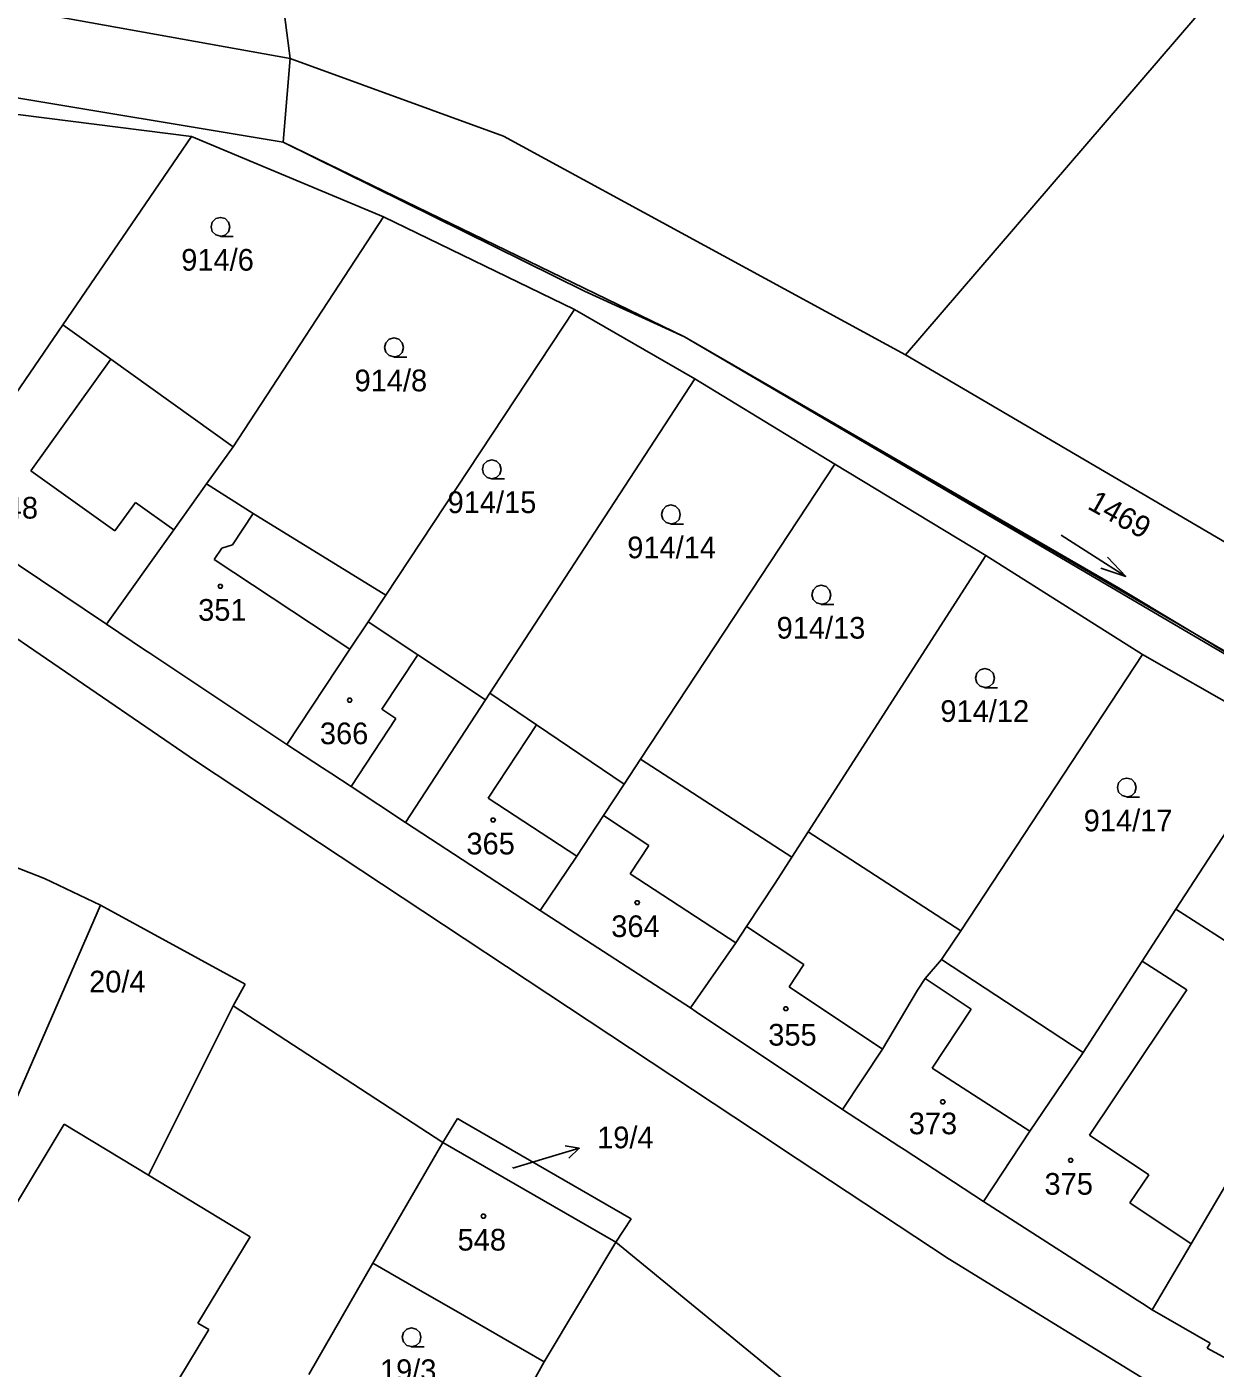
# Model space of a CAD drawing. Extents: x -580630 to -576196, y -1189024 to -1183567.
# Drawn here: x -578572.8 to -578479.7, y -1185809.9 to -1185704.7 of the extents above; entities that cross this region are included whole.
import ezdxf

# ---------------------------------------------------------------- set-up
doc = ezdxf.new("R2010")
doc.units = 0
for name, color, linetype in [('Vrstva 1', 7, 'Continuous'), ('Vrstva 16', 7, 'Continuous'), ('Vrstva 18', 7, 'Continuous'), ('Vrstva 19', 7, 'Continuous'), ('Vrstva 25', 7, 'Continuous'), ('Vrstva 4', 7, 'Continuous'), ('Vrstva 62', 7, 'Continuous'), ('Vrstva 63', 7, 'Continuous')]:
    doc.layers.add(name, color=color, linetype=linetype)

msp = doc.modelspace()

# ---------------------------------------------------------------- linework, layer by layer
at = {"layer": 'Vrstva 1'}
for p, q in [((-578503.98, -1185730.43), (-578454.97, -1185673.31)), ((-578582.92, -1185701.67), (-578552.21, -1185707.19)), ((-578552.21, -1185707.19), (-578535.48, -1185713.29)), ((-578581.02, -1185709.04), (-578552.75, -1185713.76)), ((-578581.92, -1185710.54), (-578559.93, -1185713.32)), ((-578559.93, -1185713.32), (-578570.02, -1185728.07)), ((-578559.93, -1185713.32), (-578544.88, -1185719.6)), ((-578552.75, -1185713.76), (-578521.3, -1185729.02)), ((-578535.48, -1185713.29), (-578503.98, -1185730.43)), ((-578544.88, -1185719.6), (-578556.67, -1185737.64)), ((-578544.88, -1185719.6), (-578529.91, -1185726.88)), ((-578529.91, -1185726.88), (-578544.71, -1185749.27)), ((-578529.91, -1185726.88), (-578520.5, -1185732.3)), ((-578570.02, -1185728.07), (-578575.23, -1185735.69)), ((-578570.02, -1185728.07), (-578566.26, -1185730.77)), ((-578521.3, -1185729.02), (-578398.34, -1185800.6)), ((-578566.26, -1185730.77), (-578556.67, -1185737.64)), ((-578434.77, -1185771.02), (-578503.98, -1185730.43)), ((-578520.5, -1185732.3), (-578536.56, -1185756.97)), ((-578509.51, -1185739.01), (-578520.5, -1185732.3)), ((-578594.74, -1185738.23), (-578559.61, -1185762.26)), ((-578556.67, -1185737.64), (-578558.75, -1185740.55)), ((-578524.74, -1185762.14), (-578509.51, -1185739.01)), ((-578509.51, -1185739.01), (-578497.69, -1185746.16)), ((-578558.75, -1185740.55), (-578561.32, -1185744.15)), ((-578558.75, -1185740.55), (-578555.11, -1185742.88)), ((-578555.11, -1185742.88), (-578544.71, -1185749.27)), ((-578561.32, -1185744.15), (-578566.6, -1185751.56)), ((-578566.6, -1185751.56), (-578575.8, -1185745.37)), ((-578497.69, -1185746.16), (-578511.61, -1185767.82)), ((-578485.41, -1185753.92), (-578497.69, -1185746.16)), ((-578544.71, -1185749.27), (-578546.09, -1185751.36)), ((-578563.61, -1185753.55), (-578566.6, -1185751.56)), ((-578546.09, -1185751.36), (-578547.52, -1185753.52)), ((-578542.2, -1185753.96), (-578546.09, -1185751.36)), ((-578563.19, -1185753.83), (-578563.61, -1185753.55)), ((-578552.45, -1185760.99), (-578563.19, -1185753.83)), ((-578547.52, -1185753.52), (-578552.45, -1185760.99)), ((-578542.2, -1185753.96), (-578536.9, -1185757.49)), ((-578499.65, -1185775.58), (-578485.41, -1185753.92)), ((-578485.41, -1185753.92), (-578474.05, -1185760.41)), ((-578536.56, -1185756.97), (-578536.9, -1185757.49)), ((-578532.9, -1185759.45), (-578536.56, -1185756.97)), ((-578536.9, -1185757.49), (-578543.15, -1185767.1)), ((-578526.03, -1185764.1), (-578532.9, -1185759.45)), ((-578482.81, -1185773.9), (-578474.05, -1185760.41)), ((-578549.66, -1185762.82), (-578552.45, -1185760.99)), ((-578559.61, -1185762.26), (-578514.19, -1185792.33)), ((-578526.03, -1185764.1), (-578524.74, -1185762.14)), ((-578512.89, -1185769.81), (-578524.74, -1185762.14)), ((-578549.02, -1185763.24), (-578549.66, -1185762.82)), ((-578547.43, -1185764.28), (-578549.02, -1185763.24)), ((-578543.15, -1185767.1), (-578547.43, -1185764.28)), ((-578527.65, -1185766.56), (-578526.03, -1185764.1)), ((-578529.74, -1185769.74), (-578527.65, -1185766.56)), ((-578582.25, -1185767.27), (-578571.45, -1185771.48)), ((-578543.15, -1185767.1), (-578539.92, -1185769.22)), ((-578511.61, -1185767.82), (-578512.89, -1185769.81)), ((-578511.61, -1185767.82), (-578499.65, -1185775.58)), ((-578539.92, -1185769.22), (-578539.41, -1185769.55)), ((-578539.41, -1185769.55), (-578532.6, -1185774)), ((-578532.6, -1185774), (-578529.74, -1185769.74)), ((-578512.89, -1185769.81), (-578514.2, -1185771.85)), ((-578571.45, -1185771.48), (-578567.05, -1185773.59)), ((-578516.43, -1185775.25), (-578514.2, -1185771.85)), ((-578567.05, -1185773.59), (-578575.67, -1185793.35)), ((-578567.05, -1185773.59), (-578555.73, -1185779.77)), ((-578520.83, -1185781.64), (-578532.6, -1185774)), ((-578485.44, -1185777.98), (-578482.81, -1185773.9)), ((-578470.77, -1185781.63), (-578482.81, -1185773.9)), ((-578517.27, -1185776.53), (-578516.43, -1185775.25)), ((-578501.01, -1185777.6), (-578499.65, -1185775.58)), ((-578520.83, -1185781.64), (-578517.27, -1185776.53)), ((-578502.45, -1185779.34), (-578501.16, -1185777.83)), ((-578501.16, -1185777.83), (-578501.01, -1185777.6)), ((-578490.05, -1185785.14), (-578501.16, -1185777.83)), ((-578490.05, -1185785.14), (-578485.44, -1185777.98)), ((-578503.03, -1185780.23), (-578502.45, -1185779.34)), ((-578555.73, -1185779.77), (-578556.66, -1185781.46)), ((-578505.78, -1185784.86), (-578503.03, -1185780.23)), ((-578556.66, -1185781.46), (-578563.31, -1185794.76)), ((-578556.66, -1185781.46), (-578540.25, -1185792.18)), ((-578520.39, -1185781.94), (-578520.83, -1185781.64)), ((-578508.91, -1185789.59), (-578520.39, -1185781.94)), ((-578508.91, -1185789.59), (-578505.78, -1185784.86)), ((-578490.05, -1185785.14), (-578494.24, -1185791.3)), ((-578481.6, -1185800.14), (-578474.07, -1185787.27)), ((-578504.51, -1185792.47), (-578508.91, -1185789.59)), ((-578569.91, -1185790.76), (-578574.11, -1185797.74)), ((-578563.31, -1185794.76), (-578569.91, -1185790.76)), ((-578540.25, -1185792.18), (-578539.1, -1185790.31)), ((-578539.1, -1185790.31), (-578538.69, -1185790.55)), ((-578538.69, -1185790.55), (-578525.48, -1185798.17)), ((-578494.24, -1185791.3), (-578497.88, -1185796.8)), ((-578540.25, -1185792.18), (-578545.71, -1185801.64)), ((-578526.69, -1185800.01), (-578540.25, -1185792.18)), ((-578514.19, -1185792.33), (-578513.77, -1185792.61)), ((-578513.77, -1185792.61), (-578500.65, -1185801.29)), ((-578504.09, -1185792.74), (-578504.51, -1185792.47)), ((-578497.88, -1185796.8), (-578504.09, -1185792.74)), ((-578555.34, -1185799.58), (-578563.31, -1185794.76)), ((-578485.83, -1185804.55), (-578497.88, -1185796.8)), ((-578526.69, -1185800.01), (-578525.48, -1185798.17)), ((-578559.43, -1185806.34), (-578555.34, -1185799.58)), ((-578532.29, -1185809.39), (-578526.69, -1185800.01)), ((-578526.69, -1185800.01), (-578512.38, -1185811.74)), ((-578484.65, -1185805.31), (-578481.6, -1185800.14)), ((-578500.65, -1185801.29), (-578467.32, -1185821.75)), ((-578545.71, -1185801.64), (-578550.75, -1185810.37)), ((-578545.71, -1185801.64), (-578541.64, -1185803.99)), ((-578539.21, -1185805.39), (-578541.64, -1185803.99)), ((-578485.41, -1185804.82), (-578485.83, -1185804.55)), ((-578539.21, -1185805.39), (-578532.29, -1185809.39)), ((-578484.65, -1185805.31), (-578485.41, -1185804.82)), ((-578480.12, -1185807.93), (-578484.65, -1185805.31)), ((-578558.58, -1185806.86), (-578559.43, -1185806.34)), ((-578561.01, -1185810.88), (-578558.58, -1185806.86)), ((-578480.35, -1185808.31), (-578480.12, -1185807.93)), ((-578478.47, -1185809.34), (-578480.35, -1185808.31)), ((-578537.24, -1185818.17), (-578532.29, -1185809.39))]:
    msp.add_line(p, q, dxfattribs=at)
at = {"layer": 'Vrstva 16'}
for p in [(-578529.545, -1185792.643), (-578534.75, -1185794.19)]:
    msp.add_line(p, (-578532.42, -1185793.5), dxfattribs=at)
msp.add_lwpolyline([(-578530.646, -1185792.45), (-578529.545, -1185792.643), (-578530.361, -1185793.408)], dxfattribs=at)
at = {"layer": 'Vrstva 25'}
msp.add_line((-578491.792, -1185744.581), (-578486.728, -1185747.799), dxfattribs=at)
for points in [[(-578557.65, -1185721.13), (-578558.03, -1185721.03), (-578558.3, -1185720.76), (-578558.4, -1185720.39), (-578558.3, -1185720.02), (-578558.03, -1185719.75), (-578557.66, -1185719.65), (-578557.29, -1185719.75), (-578557.02, -1185720.02), (-578556.92, -1185720.4), (-578557.02, -1185720.78), (-578557.29, -1185721.05), (-578557.67, -1185721.15), (-578556.67, -1185721.15)], [(-578544.05, -1185730.59), (-578544.43, -1185730.49), (-578544.7, -1185730.22), (-578544.8, -1185729.85), (-578544.7, -1185729.48), (-578544.43, -1185729.21), (-578544.06, -1185729.11), (-578543.69, -1185729.21), (-578543.42, -1185729.48), (-578543.32, -1185729.86), (-578543.42, -1185730.24), (-578543.69, -1185730.51), (-578544.07, -1185730.61), (-578543.07, -1185730.61)], [(-578536.39, -1185740.14), (-578536.77, -1185740.04), (-578537.04, -1185739.77), (-578537.14, -1185739.4), (-578537.04, -1185739.03), (-578536.77, -1185738.76), (-578536.4, -1185738.66), (-578536.03, -1185738.76), (-578535.76, -1185739.03), (-578535.66, -1185739.41), (-578535.76, -1185739.79), (-578536.03, -1185740.06), (-578536.41, -1185740.16), (-578535.41, -1185740.16)], [(-578522.36, -1185743.68), (-578522.74, -1185743.58), (-578523.01, -1185743.31), (-578523.11, -1185742.94), (-578523.01, -1185742.57), (-578522.74, -1185742.3), (-578522.37, -1185742.2), (-578522, -1185742.3), (-578521.73, -1185742.57), (-578521.63, -1185742.95), (-578521.73, -1185743.33), (-578522, -1185743.6), (-578522.38, -1185743.7), (-578521.38, -1185743.7)], [(-578488.148, -1185746.304), (-578486.728, -1185747.799), (-578488.684, -1185747.148)], [(-578510.57, -1185749.98), (-578510.95, -1185749.88), (-578511.22, -1185749.61), (-578511.32, -1185749.24), (-578511.22, -1185748.87), (-578510.95, -1185748.6), (-578510.58, -1185748.5), (-578510.21, -1185748.6), (-578509.94, -1185748.87), (-578509.84, -1185749.25), (-578509.94, -1185749.63), (-578510.21, -1185749.9), (-578510.59, -1185750), (-578509.59, -1185750)], [(-578497.75, -1185756.51), (-578498.13, -1185756.41), (-578498.4, -1185756.14), (-578498.5, -1185755.77), (-578498.4, -1185755.4), (-578498.13, -1185755.13), (-578497.76, -1185755.03), (-578497.39, -1185755.13), (-578497.12, -1185755.4), (-578497.02, -1185755.78), (-578497.12, -1185756.16), (-578497.39, -1185756.43), (-578497.77, -1185756.53), (-578496.77, -1185756.53)], [(-578486.63, -1185765.09), (-578487.01, -1185764.99), (-578487.28, -1185764.72), (-578487.38, -1185764.35), (-578487.28, -1185763.98), (-578487.01, -1185763.71), (-578486.64, -1185763.61), (-578486.27, -1185763.71), (-578486, -1185763.98), (-578485.9, -1185764.36), (-578486, -1185764.74), (-578486.27, -1185765.01), (-578486.65, -1185765.11), (-578485.65, -1185765.11)], [(-578542.68, -1185808.19), (-578543.06, -1185808.09), (-578543.33, -1185807.82), (-578543.43, -1185807.45), (-578543.33, -1185807.08), (-578543.06, -1185806.81), (-578542.69, -1185806.71), (-578542.32, -1185806.81), (-578542.05, -1185807.08), (-578541.95, -1185807.46), (-578542.05, -1185807.84), (-578542.32, -1185808.11), (-578542.7, -1185808.21), (-578541.7, -1185808.21)]]:
    msp.add_lwpolyline(points, dxfattribs=at)
for points in [[(-578557.58, -1185748.43), (-578557.49, -1185748.58), (-578557.58, -1185748.73), (-578557.76, -1185748.73), (-578557.85, -1185748.58), (-578557.76, -1185748.43)], [(-578547.45, -1185757.35), (-578547.36, -1185757.5), (-578547.45, -1185757.65), (-578547.63, -1185757.65), (-578547.72, -1185757.5), (-578547.63, -1185757.35)], [(-578536.21, -1185766.75), (-578536.12, -1185766.9), (-578536.21, -1185767.05), (-578536.39, -1185767.05), (-578536.48, -1185766.9), (-578536.39, -1185766.75)], [(-578524.91, -1185773.23), (-578524.82, -1185773.38), (-578524.91, -1185773.53), (-578525.09, -1185773.53), (-578525.18, -1185773.38), (-578525.09, -1185773.23)], [(-578513.27, -1185781.55), (-578513.18, -1185781.7), (-578513.27, -1185781.85), (-578513.45, -1185781.85), (-578513.54, -1185781.7), (-578513.45, -1185781.55)], [(-578500.97, -1185788.85), (-578500.88, -1185789), (-578500.97, -1185789.15), (-578501.15, -1185789.15), (-578501.24, -1185789), (-578501.15, -1185788.85)], [(-578490.95, -1185793.43), (-578490.86, -1185793.58), (-578490.95, -1185793.73), (-578491.13, -1185793.73), (-578491.22, -1185793.58), (-578491.13, -1185793.43)], [(-578536.97, -1185797.81), (-578536.88, -1185797.96), (-578536.97, -1185798.11), (-578537.15, -1185798.11), (-578537.24, -1185797.96), (-578537.15, -1185797.81)]]:
    msp.add_lwpolyline(points, close=True, dxfattribs=at)
at = {"layer": 'Vrstva 4'}
for p, q in [((-578572.52, -1185739.52), (-578566.26, -1185730.77)), ((-578565.93, -1185744.23), (-578572.52, -1185739.52)), ((-578564.33, -1185742), (-578565.93, -1185744.23)), ((-578561.32, -1185744.15), (-578564.33, -1185742)), ((-578556.73, -1185745.33), (-578555.11, -1185742.88)), ((-578558.15, -1185746.49), (-578557.55, -1185745.58)), ((-578557.55, -1185745.58), (-578556.73, -1185745.33)), ((-578547.52, -1185753.52), (-578558.15, -1185746.49)), ((-578545.01, -1185758.22), (-578542.2, -1185753.96)), ((-578545.01, -1185758.22), (-578543.92, -1185758.94)), ((-578543.92, -1185758.94), (-578547.43, -1185764.28)), ((-578536.68, -1185765.18), (-578532.9, -1185759.45)), ((-578529.74, -1185769.74), (-578536.68, -1185765.18)), ((-578527.65, -1185766.56), (-578524.1, -1185768.9)), ((-578524.1, -1185768.9), (-578525.56, -1185771.11)), ((-578525.56, -1185771.11), (-578517.27, -1185776.53)), ((-578516.43, -1185775.25), (-578511.94, -1185778.24)), ((-578511.94, -1185778.24), (-578513.1, -1185779.98)), ((-578485.44, -1185777.98), (-578481.93, -1185780.22)), ((-578502.45, -1185779.34), (-578498.83, -1185781.72)), ((-578513.1, -1185779.98), (-578505.78, -1185784.86)), ((-578481.93, -1185780.22), (-578489.57, -1185791.6)), ((-578498.83, -1185781.72), (-578501.88, -1185786.36)), ((-578501.88, -1185786.36), (-578494.24, -1185791.3)), ((-578489.57, -1185791.6), (-578484.92, -1185794.72)), ((-578484.92, -1185794.72), (-578486.4, -1185796.92)), ((-578486.4, -1185796.92), (-578481.6, -1185800.14))]:
    msp.add_line(p, q, dxfattribs=at)
at = {"layer": 'Vrstva 62'}
for p, q in [((-578553.15, -1185699.89), (-578552.21, -1185707.19)), ((-578552.21, -1185707.19), (-578552.75, -1185713.76)), ((-578552.75, -1185713.76), (-578529.125, -1185725.433)), ((-578529.125, -1185725.433), (-578521.3, -1185729.02)), ((-578521.3, -1185729.02), (-578467.426, -1185760.662))]:
    msp.add_line(p, q, dxfattribs=at)
at = {"layer": 'Vrstva 63'}
for p, q in [((-578553.15, -1185699.89), (-578552.21, -1185707.19)), ((-578552.21, -1185707.19), (-578552.75, -1185713.76)), ((-578552.75, -1185713.76), (-578521.3, -1185729.02)), ((-578521.3, -1185729.02), (-578487.288, -1185748.699)), ((-578487.288, -1185748.699), (-578467.426, -1185760.662))]:
    msp.add_line(p, q, dxfattribs=at)

# ---------------------------------------------------------------- texts
at = {"layer": 'Vrstva 16'}
msp.add_text('19/4', height=1.7, dxfattribs=at).set_placement((-578528.147, -1185792.64))
at = {"layer": 'Vrstva 18'}
for s, height, p in [('914/6', 1.7, (-578560.735, -1185723.83)), ('914/8', 1.7, (-578547.155, -1185733.29)), ('914/15', 1.7, (-578539.863, -1185742.84)), ('914/14', 1.7, (-578525.786, -1185746.38)), ('914/13', 1.7, (-578514.083, -1185752.68)), ('914/12', 1.7, (-578501.25, -1185759.21)), ('914/17', 1.7, (-578490.016, -1185767.79)), ('20/4', 1.7, (-578567.954, -1185780.42)), ('19/4', 0.1, (-578534.891, -1185794.19)), ('19/3', 1.7, (-578545.163, -1185810.89))]:
    msp.add_text(s, height=height, dxfattribs=at).set_placement(p)
msp.add_text('1469', height=1.7, rotation=330.88313, dxfattribs=at).set_placement((-578489.805, -1185742.453))
at = {"layer": 'Vrstva 19'}
for s, p in [('348', (-578575.751, -1185743.27)), ('351', (-578559.41, -1185751.28)), ('366', (-578549.871, -1185760.96)), ('365', (-578538.388, -1185769.6)), ('364', (-578527.041, -1185776.08)), ('355', (-578514.735, -1185784.59)), ('373', (-578503.728, -1185791.54)), ('375', (-578493.088, -1185796.28)), ('548', (-578539.081, -1185800.66))]:
    msp.add_text(s, height=1.7, dxfattribs=at).set_placement(p)

doc.saveas('drawing.dxf')
